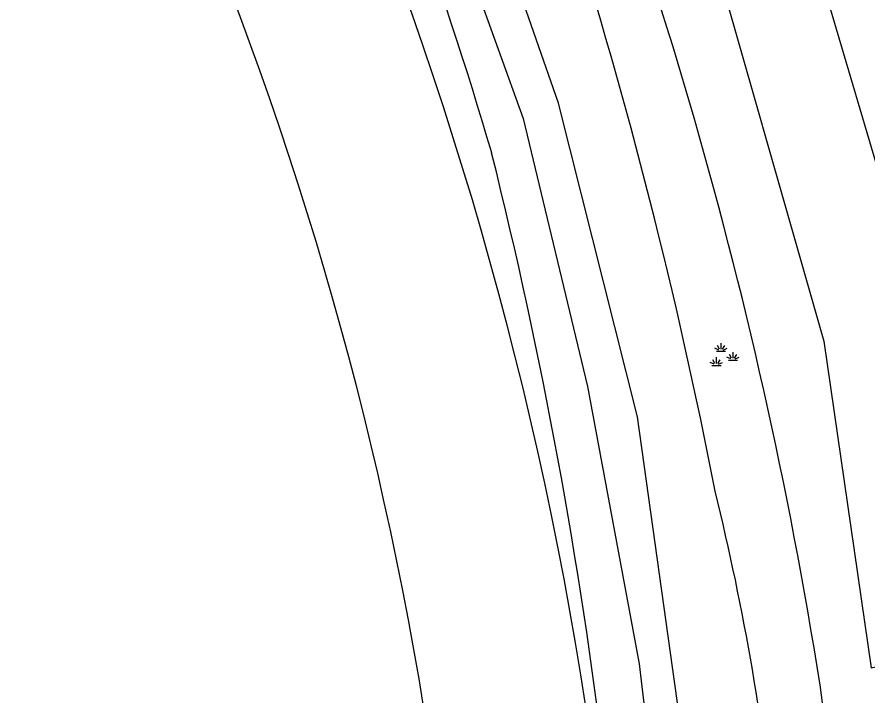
# Model space of a CAD drawing. Extents: x 135999 to 138000, y 396000 to 398501.
# Drawn here: x 137679.77 to 137704.79, y 396823.04 to 396842.99 of the extents above; entities that cross this region are included whole.
import ezdxf

# ---------------------------------------------------------------- set-up
doc = ezdxf.new("R2010")
doc.units = 0
for name, color, linetype in [('gg-knt-bovenkant onderkant talud', 7, 'Continuous'), ('gg-knt-onverhard', 7, 'Continuous'), ('gg-knt-verharding', 7, 'Continuous'), ('gg-kntw-bovenkant insteek waterloop', 7, 'Continuous'), ('gg-kntw-waterlijn', 7, 'Continuous'), ('gt-grn-groengrens', 7, 'Continuous'), ('gt-symb-groenvak', 7, 'Continuous'), ('gx-grn-maaiveld', 7, 'Continuous')]:
    doc.layers.add(name, color=color, linetype=linetype)

# ---------------------------------------------------------------- blocks, each defined once
blk = doc.blocks.new('gt0-GRVAK')
at = {"layer": 'gt-symb-groenvak'}
for p, q in [((-0.091, 0.211), (-0.156, 0.322)), ((-0.047, 0.214), (-0.047, 0.393)), ((-0.004, 0.211), (0.061, 0.322)), ((-0.11, 0.189), (-0.228, 0.24)), ((-0.182, 0.153), (0.088, 0.153)), ((0.015, 0.189), (0.133, 0.24)), ((0.262, -0.052), (0.197, 0.059)), ((0.305, -0.049), (0.305, 0.13)), ((0.349, -0.052), (0.414, 0.059)), ((-0.245, -0.228), (-0.363, -0.177)), ((-0.226, -0.206), (-0.291, -0.095)), ((-0.183, -0.203), (-0.183, -0.024)), ((-0.139, -0.206), (-0.074, -0.095)), ((-0.12, -0.228), (-0.002, -0.177)), ((0.243, -0.074), (0.125, -0.023)), ((0.17, -0.11), (0.441, -0.11)), ((0.368, -0.074), (0.486, -0.023)), ((-0.318, -0.264), (-0.047, -0.264))]:
    blk.add_line(p, q, dxfattribs=at)

msp = doc.modelspace()

# ---------------------------------------------------------------- linework, layer by layer
at = {"layer": 'gg-knt-bovenkant onderkant talud'}
for centre, radius, start, end in [((137568.01, 396802.019), 137.039, 8.96068, 23.70828), ((137566.638, 396805.29), 137.928, 351.46267, 7.52966)]:
    msp.add_arc(centre, radius, start, end, dxfattribs=at)
at = {"layer": 'gg-knt-onverhard'}
for centre, radius, start, end in [((137585.387, 396805.625), 112.415, 356.05115, 27.28424), ((137586.224, 396805.512), 106.893, 357.3889, 27.69807)]:
    msp.add_arc(centre, radius, start, end, dxfattribs=at)
at = {"layer": 'gg-knt-verharding'}
msp.add_arc((137588.71, 396818.313), 121.169, 358.94593, 24.40702, dxfattribs=at)
at = {"layer": 'gg-kntw-bovenkant insteek waterloop'}
for centre, radius, start, end in [((137588.759, 396808.349), 109.349, 16.28159, 24.50728), ((137551.634, 396800.227), 151.428, 10.97791, 17.60722), ((137550.452, 396803.276), 147.658, 6.86675, 14.00336), ((137627.818, 396811.169), 74.649, 5.64204, 13.87006)]:
    msp.add_arc(centre, radius, start, end, dxfattribs=at)
at = {"layer": 'gg-kntw-waterlijn'}
for points in [[(137699.503, 396820.597), (137698.009, 396831.248), (137695.684, 396840.461), (137692.979, 396848.222), (137689.198, 396857.355), (137680.941, 396872.44), (137679.767, 396871.932)], [(137679.767, 396871.932), (137684.109, 396863.722), (137688.379, 396856.349), (137690.97, 396850.209), (137694.652, 396840.007), (137696.538, 396832.139), (137698.054, 396823.988), (137699.009, 396815.937)]]:
    msp.add_lwpolyline(points, dxfattribs=at)
at = {"layer": 'gt-grn-groengrens'}
msp.add_lwpolyline([(137695.703, 396856.983), (137699.876, 396846.131), (137703.492, 396833.469), (137704.883, 396823.869), (137707.387, 396824.426), (137706.413, 396834.026), (137701.267, 396851.418), (137697.65, 396860.461), (137694.173, 396867.279), (137691.391, 396866.166), (137695.703, 396856.983)], dxfattribs=at)
at = {"layer": 'gx-grn-maaiveld'}
msp.add_arc((137571.621, 396810.456), 146.641, 11.57835, 30.28855, dxfattribs=at)

# ---------------------------------------------------------------- block references
at = {"layer": 'gt-symb-groenvak'}
msp.add_blockref('gt0-GRVAK', (137700.513, 396833.018), dxfattribs=at)

doc.saveas('drawing.dxf')
